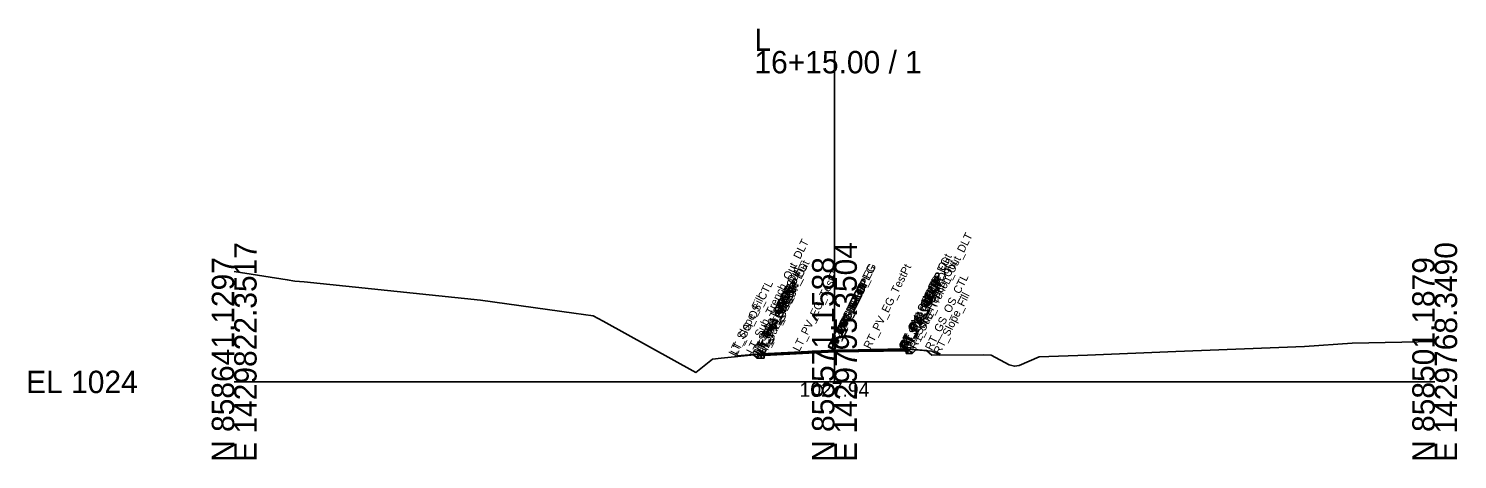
# Model space of a CAD drawing. Extents: x -26 to 2303, y -10 to 19558.
# Drawn here: x 2124.3 to 2302.8, y 11490.3 to 11544.2 of the extents above; entities that cross this region are included whole.
import ezdxf

# ---------------------------------------------------------------- set-up
doc = ezdxf.new("R2010")
doc.units = 0
for name, color, linetype in [('Default', 7, 'Continuous'), ('Exist CMT Pavement', 7, 'Continuous'), ('Exist Cross Section Cell', 7, 'Continuous'), ('Exist XS Center Line Elevation Label', 7, 'Continuous'), ('Exist XS Ground Line', 7, 'Continuous'), ('Prop CMT Pvmt Course 1', 7, 'Continuous'), ('Prop CMT Pvmt Course 1 Wedge', 7, 'Continuous'), ('Prop CMT Pvmt Course 2', 7, 'Continuous'), ('Prop CMT Pvmt Course 2 Wedge', 7, 'Continuous'), ('Prop CMT Pvmt Surface', 7, 'Continuous'), ('Prop CMT Pvmt Surface Shoulder', 7, 'Continuous'), ('Prop CMT Pvmt Wedge Surface 1', 7, 'Continuous'), ('Prop CMT Pvmt Wedge Surface 2', 7, 'Continuous'), ('Prop CMT Shld Paved Course 1', 7, 'Continuous'), ('Prop CMT Shld Paved Course 2', 7, 'Continuous'), ('Prop CMT Slope Grass', 7, 'Continuous'), ('Prop CMT Subgrade Earthwork', 7, 'Continuous'), ('Prop XS Dump Level', 7, 'Continuous')]:
    doc.layers.add(name, color=color, linetype=linetype)

msp = doc.modelspace()

# ---------------------------------------------------------------- linework, layer by layer
at = {"layer": 'Exist CMT Pavement'}
for points in [[(2225, 11503.94), (2216.23, 11503.51)], [(2216.23, 11503.51), (2220.62, 11503.72)], [(2220.62, 11503.72), (2225, 11503.94)], [(2225, 11503.94), (2233.95, 11504.12)], [(2229.47, 11504.04), (2225, 11503.94)], [(2233.95, 11504.12), (2229.47, 11504.04)]]:
    msp.add_lwpolyline(points, dxfattribs=at)
at = {"layer": 'Exist Cross Section Cell'}
for p, q in [((2225, 11500), (2225, 11541.38)), ((2150, 11500), (2225, 11500)), ((2225, 11500), (2300, 11500))]:
    msp.add_line(p, q, dxfattribs=at)
at = {"layer": 'Exist XS Ground Line'}
msp.add_lwpolyline([(2150, 11513.79), (2156.62, 11512.78), (2157.56, 11512.61), (2158.74, 11512.51), (2180.76, 11510.22), (2192.42, 11508.59), (2194.86, 11508.27), (2196.1, 11507.61), (2207.67, 11501.18), (2209.75, 11502.85), (2210.86, 11502.97), (2215.82, 11503.49), (2222.54, 11503.82), (2224.83, 11503.93), (2231.65, 11504.09), (2233.88, 11504.13), (2236.49, 11503.93), (2237.15, 11503.34), (2243.59, 11503.38), (2244.59, 11503.36), (2246.85, 11502.13), (2247.49, 11501.96), (2248.08, 11502.07), (2250.56, 11503.14), (2256.63, 11503.35), (2267.65, 11503.82), (2283.75, 11504.41), (2289.7, 11504.83), (2300, 11505.07)], dxfattribs=at)
at = {"layer": 'Prop CMT Pvmt Course 1'}
for points in [[(2225, 11503.96), (2215.84, 11503.5)], [(2215.84, 11503.5), (2215.84, 11503.3)], [(2215.84, 11503.3), (2216.23, 11503.32)], [(2216.23, 11503.4), (2225, 11503.83)], [(2216.23, 11503.32), (2216.23, 11503.4)], [(2225, 11503.96), (2234.16, 11504.1)], [(2233.95, 11503.98), (2225, 11503.83)], [(2225, 11503.75), (2225, 11503.96)], [(2225, 11503.75), (2225, 11503.96)], [(2225, 11503.83), (2225, 11503.75), (2225, 11503.75)], [(2225, 11503.83), (2225, 11503.75), (2225, 11503.75)], [(2233.95, 11503.89), (2233.95, 11503.98)], [(2234.16, 11503.9), (2233.95, 11503.89)], [(2234.16, 11504.1), (2234.16, 11503.9)]]:
    msp.add_lwpolyline(points, dxfattribs=at)
at = {"layer": 'Prop CMT Pvmt Course 1 Wedge'}
for points in [[(2225, 11503.83), (2216.23, 11503.4)], [(2225, 11503.83), (2233.95, 11503.98)]]:
    msp.add_lwpolyline(points, dxfattribs=at)
at = {"layer": 'Prop CMT Pvmt Course 2'}
for points in [[(2216.23, 11503.32), (2215.84, 11503.3)], [(2215.84, 11503.3), (2215.84, 11502.96)], [(2215.84, 11502.96), (2216.23, 11502.98)], [(2216.23, 11502.98), (2216.23, 11503.32)], [(2233.95, 11503.89), (2234.16, 11503.9)], [(2233.95, 11503.56), (2233.95, 11503.89)], [(2234.16, 11503.56), (2233.95, 11503.56)], [(2234.16, 11503.9), (2234.16, 11503.56)]]:
    msp.add_lwpolyline(points, dxfattribs=at)
at = {"layer": 'Prop CMT Pvmt Course 2 Wedge'}
for points in [[(2225, 11503.75), (2216.23, 11503.32)], [(2225, 11503.75), (2233.95, 11503.89)]]:
    msp.add_lwpolyline(points, dxfattribs=at)
at = {"layer": 'Prop CMT Pvmt Surface'}
for points in [[(2225, 11503.96), (2215.84, 11503.5)], [(2225, 11503.96), (2234.16, 11504.1)]]:
    msp.add_lwpolyline(points, dxfattribs=at)
at = {"layer": 'Prop CMT Pvmt Surface Shoulder'}
for points in [[(2215.84, 11503.5), (2215.84, 11503.5)], [(2234.16, 11504.1), (2234.16, 11504.1)]]:
    msp.add_lwpolyline(points, dxfattribs=at)
at = {"layer": 'Prop CMT Pvmt Wedge Surface 1'}
for points in [[(2215.84, 11503.3), (2215.84, 11503.5)], [(2216.23, 11503.32), (2215.84, 11503.3)], [(2225, 11503.83), (2216.23, 11503.4)], [(2216.23, 11503.4), (2216.23, 11503.32)], [(2225, 11503.83), (2233.95, 11503.98)], [(2233.95, 11503.98), (2233.95, 11503.89)], [(2233.95, 11503.89), (2234.16, 11503.9)], [(2234.16, 11503.9), (2234.16, 11504.1)]]:
    msp.add_lwpolyline(points, dxfattribs=at)
at = {"layer": 'Prop CMT Pvmt Wedge Surface 2'}
for points in [[(2225, 11503.75), (2215.84, 11503.3)], [(2215.84, 11503.3), (2215.84, 11503.5)], [(2225, 11503.75), (2234.16, 11503.9)], [(2234.16, 11503.9), (2234.16, 11504.1)]]:
    msp.add_lwpolyline(points, dxfattribs=at)
at = {"layer": 'Prop CMT Shld Paved Course 1'}
for points in [[(2215.84, 11503.5), (2215.63, 11503.29)], [(2215.63, 11503.29), (2215.84, 11503.3)], [(2215.84, 11503.5), (2215.84, 11503.5)], [(2215.84, 11503.3), (2215.84, 11503.5)], [(2234.16, 11504.1), (2234.16, 11504.1)], [(2234.16, 11504.1), (2234.37, 11503.89)], [(2234.16, 11503.9), (2234.16, 11504.1)], [(2234.37, 11503.89), (2234.16, 11503.9)]]:
    msp.add_lwpolyline(points, dxfattribs=at)
at = {"layer": 'Prop CMT Shld Paved Course 2'}
for points in [[(2215.63, 11503.29), (2215.29, 11502.95)], [(2215.29, 11502.95), (2215.84, 11502.96)], [(2215.84, 11503.3), (2215.63, 11503.29)], [(2215.63, 11503.29), (2215.63, 11503.29)], [(2215.84, 11502.96), (2215.84, 11503.3)], [(2234.16, 11503.9), (2234.37, 11503.89)], [(2234.16, 11503.56), (2234.16, 11503.9)], [(2234.71, 11503.55), (2234.16, 11503.56)], [(2234.37, 11503.89), (2234.37, 11503.89)], [(2234.37, 11503.89), (2234.71, 11503.55)]]:
    msp.add_lwpolyline(points, dxfattribs=at)
at = {"layer": 'Prop CMT Slope Grass'}
for points in [[(2215.84, 11503.5), (2212.84, 11503.26), (2212.61, 11503.15)], [(2234.16, 11504.1), (2237.16, 11503.86), (2238.19, 11503.35)]]:
    msp.add_lwpolyline(points, dxfattribs=at)
at = {"layer": 'Prop CMT Subgrade Earthwork'}
for points in [[(2215.29, 11502.95), (2214.82, 11503.42)], [(2215.84, 11502.96), (2215.29, 11502.95)], [(2216.23, 11502.98), (2215.84, 11502.96)], [(2216.23, 11502.98), (2216.25, 11503.51)], [(2233.95, 11503.56), (2233.93, 11504.13)], [(2233.95, 11503.56), (2234.16, 11503.56)], [(2234.16, 11503.56), (2234.71, 11503.55)], [(2234.71, 11503.55), (2235.18, 11504.02)]]:
    msp.add_lwpolyline(points, dxfattribs=at)

# ---------------------------------------------------------------- texts
at = {"layer": 'Default'}
msp.add_text('-', height=0.0001, dxfattribs=at).set_placement((2150, 11500))
at = {"layer": 'Exist Cross Section Cell'}
for s, p in [('L', (2215, 11541.38)), ('16+15.00 / 1', (2215, 11538.58)), ('EL 1024', (2124, 11498.6))]:
    msp.add_text(s, height=2.8, dxfattribs=at).set_placement(p)
for s, p in [('E 1429822.3517', (2152.8, 11490)), ('E 1429795.3504', (2227.8, 11490)), ('E 1429768.3490', (2302.8, 11490)), ('N 858641.1297', (2150, 11490)), ('N 858571.1588', (2225, 11490)), ('N 858501.1879', (2300, 11490))]:
    msp.add_text(s, height=2.8, rotation=90, dxfattribs=at).set_placement(p)
at = {"layer": 'Exist XS Center Line Elevation Label'}
msp.add_text('1027.94', height=1.8, dxfattribs=at).set_placement((2220.65, 11498.14))
at = {"layer": 'Prop XS Dump Level'}
for s, p in [('LT_Sub_Trench_Out_DLT', (2214.82, 11503.42)), ('RT_Sub_Trench_Out_DLT', (2235.18, 11504.02)), ('RT_PV_Sub_Tie_Out', (2233.93, 11504.13)), ('RT_PV_OEEOP_EG', (2233.95, 11504.12)), ('LT_Sub_Trench_Out', (2215.29, 11502.95)), ('LT_PS2_Shelf_Out', (2215.63, 11503.29)), ('LT_PV_OEEOP_EG', (2216.23, 11503.51)), ('LT_PV_Sub_Tie_Out', (2216.25, 11503.51)), ('LT_PV_EG_TestPt', (2220.62, 11503.72)), ('RT_PV_IEEOP_EG', (2225, 11503.94)), ('LT_PV_IEEOP_EG', (2225, 11503.94)), ('RT_PV_EG_TestPt', (2229.47, 11504.04)), ('RT_PV1_OEEOP', (2233.95, 11503.98)), ('RT_PV2_OEEOP', (2233.95, 11503.89)), ('RT_PS2_Shelf_Out', (2234.37, 11503.89)), ('RT_Sub_Trench_Out', (2234.71, 11503.55)), ('LT_GS_OS_CTL', (2212.84, 11503.26)), ('LT_PS2_OEOP', (2215.63, 11503.29)), ('LT_PV1_OEOT', (2215.84, 11503.5)), ('LT_PS1_OEOP', (2215.84, 11503.5)), ('LT_PV2_OEOT', (2215.84, 11503.3)), ('LT_PV1_OEEOP', (2216.23, 11503.4)), ('LT_PV2_OEEOP', (2216.23, 11503.32)), ('LT_Sub_OEEOP', (2216.23, 11502.98)), ('RT_PV1_IEEOP', (2225, 11503.83)), ('RT_PV2_IEEOP', (2225, 11503.75)), ('LT_PV1_IEEOP', (2225, 11503.83)), ('LT_PV2_IEEOP', (2225, 11503.75)), ('RT_Sub_OEEOP', (2233.95, 11503.56)), ('RT_PV1_OEOT', (2234.16, 11504.1)), ('RT_PS1_OEOP', (2234.16, 11504.1)), ('RT_PV2_OEOT', (2234.16, 11503.9)), ('RT_Sub_OEOT', (2234.16, 11503.56)), ('RT_PS2_OEOP', (2234.37, 11503.89)), ('RT_GS_OS_CTL', (2237.16, 11503.86)), ('LT_Slope_Fill', (2212.61, 11503.15)), ('LT_Sub_OEOT', (2215.84, 11502.96)), ('RT_Slope_Fill', (2238.19, 11503.35)), ('PV1_PGL', (2225, 11503.96)), ('PV2_PGL', (2225, 11503.75))]:
    msp.add_text(s, height=1, rotation=63.5833, dxfattribs=at).set_placement(p)

doc.saveas('drawing.dxf')
